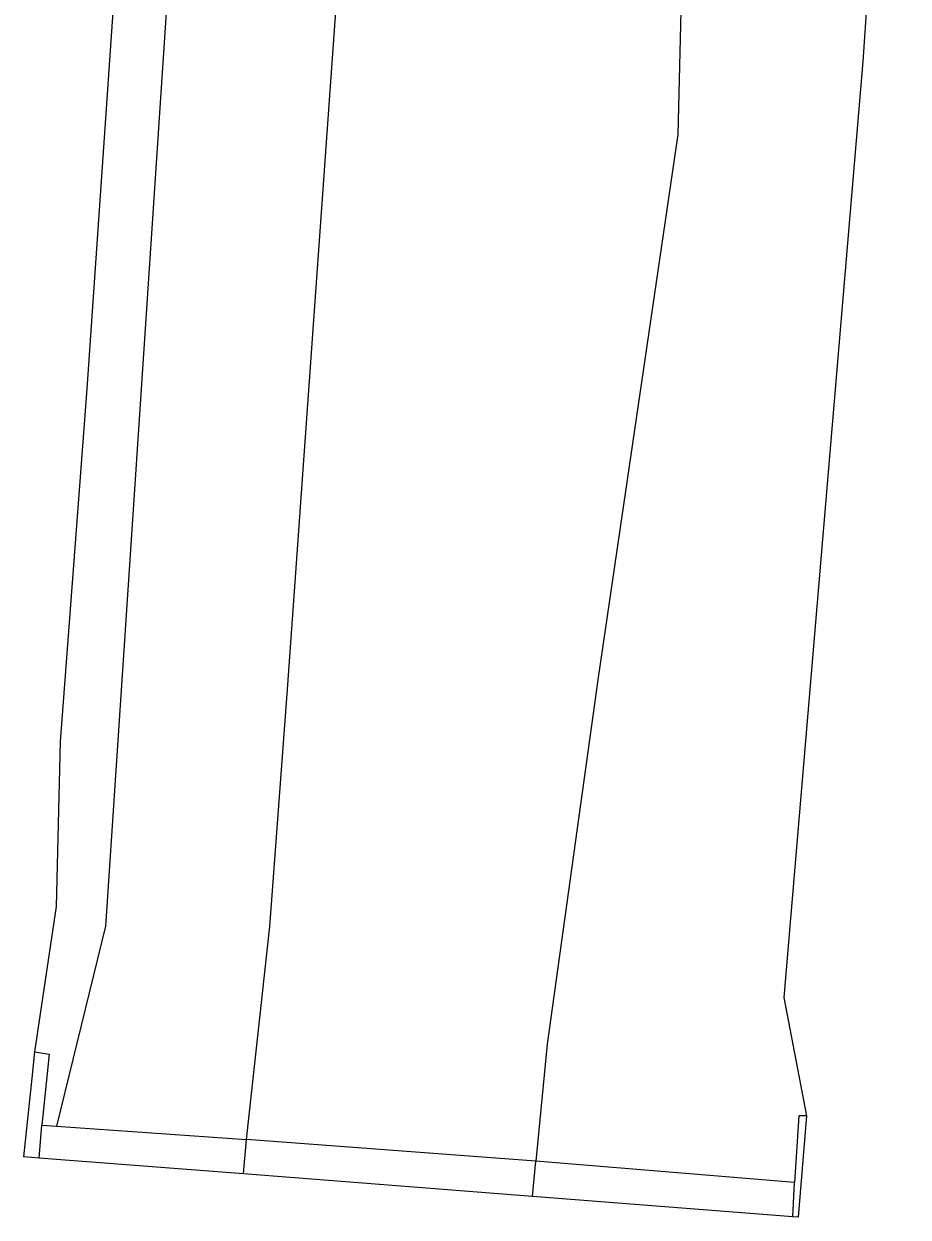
# Model space of a CAD drawing. Extents: x -263587 to -261993, y -1238795 to -1236748.
# Drawn here: x -262050.2 to -261993.2, y -1237996.6 to -1237919.7 of the extents above; entities that cross this region are included whole.
import ezdxf

# ---------------------------------------------------------------- set-up
doc = ezdxf.new("R2010")
doc.units = 0
doc.layers.add('Vrstva 1', color=7, linetype='Continuous')

msp = doc.modelspace()

# ---------------------------------------------------------------- linework, layer by layer
at = {"layer": 'Vrstva 1'}
for p, q in [((-262046.12, -1237943.19), (-262040.7, -1237864.6)), ((-261993.22, -1237878.45), (-261996.13, -1237922.1)), ((-262038.39, -1237879.25), (-262044.94, -1237977.83)), ((-262033.19, -1237962.27), (-262027.39, -1237880.79)), ((-262007.79, -1237915.77), (-262008.05, -1237926.8)), ((-261996.13, -1237922.1), (-262001.23, -1237982.42)), ((-262008.05, -1237926.8), (-262013.18, -1237961.8)), ((-262047.82, -1237965.93), (-262046.12, -1237943.19)), ((-262013.18, -1237961.8), (-262016.48, -1237985.44)), ((-262034.34, -1237977.84), (-262033.19, -1237962.27)), ((-262048.09, -1237976.56), (-262047.82, -1237965.93)), ((-262049.48, -1237985.93), (-262048.09, -1237976.56)), ((-262044.94, -1237977.83), (-262048.09, -1237990.72)), ((-262035.84, -1237991.57), (-262034.34, -1237977.84)), ((-262001.23, -1237982.42), (-261999.77, -1237990.05)), ((-262016.48, -1237985.44), (-262017.21, -1237992.97)), ((-262049.66, -1237987.62), (-262049.48, -1237985.93)), ((-262049.48, -1237985.93), (-262048.55, -1237986.07)), ((-262048.55, -1237986.07), (-262049.04, -1237990.65)), ((-262050.19, -1237992.7), (-262049.66, -1237987.62)), ((-262000.26, -1237990.05), (-262000.55, -1237994.34)), ((-261999.77, -1237990.05), (-262000.3, -1237996.58)), ((-261999.77, -1237990.05), (-262000.26, -1237990.05)), ((-262049.21, -1237992.78), (-262049.04, -1237990.65)), ((-262049.04, -1237990.65), (-262048.09, -1237990.72)), ((-262048.09, -1237990.72), (-262035.84, -1237991.57)), ((-262036.04, -1237993.8), (-262035.84, -1237991.57)), ((-262017.21, -1237992.97), (-262035.84, -1237991.57)), ((-262049.21, -1237992.78), (-262050.19, -1237992.7)), ((-262036.04, -1237993.8), (-262049.21, -1237992.78)), ((-262017.43, -1237995.25), (-262017.21, -1237992.97)), ((-262000.55, -1237994.34), (-262017.21, -1237992.97)), ((-262017.43, -1237995.25), (-262036.04, -1237993.8)), ((-262000.64, -1237996.55), (-262000.55, -1237994.34)), ((-262000.64, -1237996.55), (-262017.43, -1237995.25)), ((-262000.3, -1237996.58), (-262000.64, -1237996.55))]:
    msp.add_line(p, q, dxfattribs=at)

doc.saveas('drawing.dxf')
